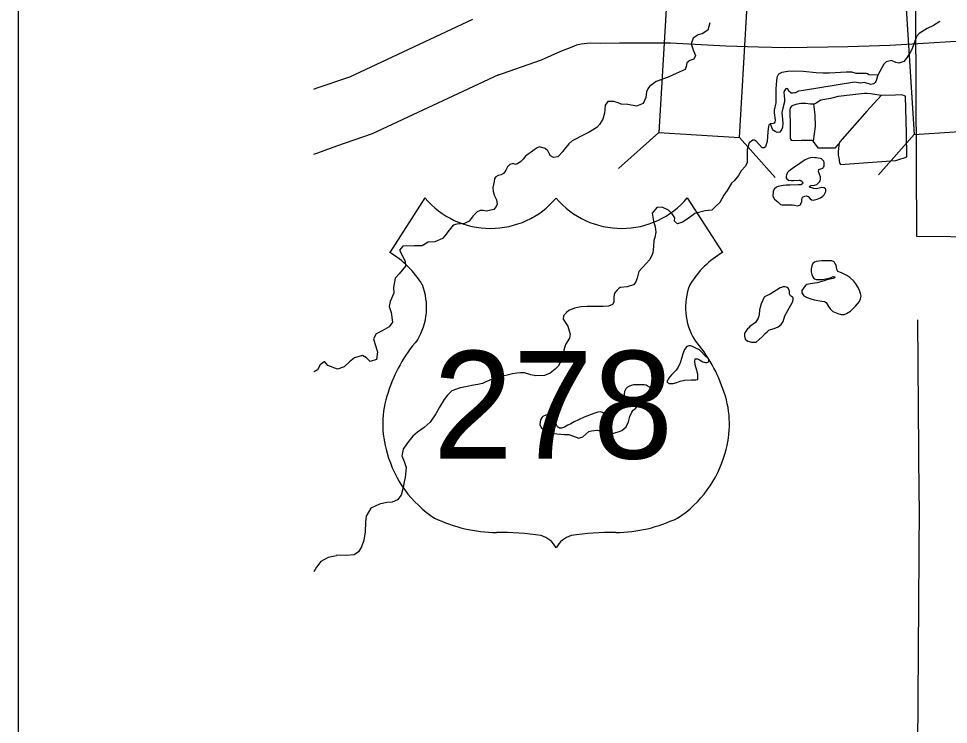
# Model space of a CAD drawing. Extents: x -492261 to -432772, y 1441225 to 1452922.
# Drawn here: x -459957.6 to -459843.6, y 1452197.4 to 1452284 of the extents above; entities that cross this region are included whole.
import ezdxf

# ---------------------------------------------------------------- set-up
doc = ezdxf.new("R2010")
doc.units = 0
for name, color, linetype in [('Default', 7, 'Continuous'), ('R_Border', 7, 'Continuous'), ('R_No Plot', 7, 'Continuous')]:
    doc.layers.add(name, color=color, linetype=linetype)

msp = doc.modelspace()

# ---------------------------------------------------------------- linework, layer by layer
at = {"layer": 'Default'}
for p, q in [((-459879.12, 1452269.99), (-459884.05, 1452265.61)), ((-459847.8, 1452269.78), (-459852.16, 1452264.83)), ((-459869.24, 1452269.41), (-459864.85, 1452264.48)), ((-459907.81, 1452261.99), (-459912.13, 1452255.29)), ((-459875.63, 1452261.99), (-459871.31, 1452255.29))]:
    msp.add_line(p, q, dxfattribs=at)
for points in [[(-459869.24, 1452269.41), (-459867.5, 1452299.06), (-459877.38, 1452299.64), (-459879.12, 1452269.99)], [(-459849.7, 1452299.42), (-459847.8, 1452269.78), (-459837.92, 1452270.41), (-459839.82, 1452300.05)]]:
    msp.add_lwpolyline(points, close=True, dxfattribs=at)
for points in [[(-459847.69, 1452293.06), (-459847.5, 1452257.27), (-459818.05, 1452256.99)], [(-459921.42, 1452275.34), (-459921.13, 1452275.45), (-459917.02, 1452276.84), (-459901.94, 1452283.91)], [(-459872.87, 1452283.45), (-459873.13, 1452282.56), (-459873.8, 1452282.12), (-459874.29, 1452281.98), (-459874.9, 1452281.59), (-459875.17, 1452280.87), (-459874.87, 1452280.05), (-459874.64, 1452279.47), (-459874.83, 1452278.99), (-459875.31, 1452278.83), (-459875.68, 1452278.56), (-459875.76, 1452278.1), (-459875.89, 1452277.75), (-459876.98, 1452277.23), (-459877.97, 1452276.82), (-459879.45, 1452276.25), (-459880.28, 1452275.67), (-459880.49, 1452275.38), (-459880.64, 1452274.98), (-459880.7, 1452274.31), (-459881.05, 1452273.55), (-459881.84, 1452273.25), (-459882.92, 1452273.45), (-459883.75, 1452273.5), (-459884.1, 1452273.63), (-459884.64, 1452273.83), (-459885.37, 1452273.82), (-459885.69, 1452273.38), (-459885.8, 1452272.38), (-459885.97, 1452271.66), (-459886.38, 1452270.98), (-459886.74, 1452270.61), (-459887.65, 1452270.04), (-459888.65, 1452269.55), (-459889.27, 1452269.25), (-459889.76, 1452268.97), (-459890.14, 1452268.62), (-459890.74, 1452267.92), (-459890.89, 1452267.69), (-459891.52, 1452267.03), (-459892.04, 1452266.95), (-459892.39, 1452267.16), (-459892.61, 1452267.52), (-459892.75, 1452267.77), (-459893.07, 1452268.05), (-459893.77, 1452268.26), (-459894.04, 1452268.12), (-459894.4, 1452267.89), (-459894.77, 1452267.6), (-459895.15, 1452267.37), (-459895.46, 1452267.11), (-459895.76, 1452266.74), (-459896.04, 1452266.45), (-459896.47, 1452266.15), (-459896.71, 1452266.1), (-459897, 1452266.2), (-459897.4, 1452266.1), (-459897.67, 1452265.79), (-459897.87, 1452265.37), (-459898, 1452265.18), (-459898.19, 1452264.99), (-459898.46, 1452264.83), (-459898.83, 1452264.75), (-459899.13, 1452264.58), (-459899.26, 1452264.38), (-459899.33, 1452264), (-459899.49, 1452263.28)], [(-459844.64, 1452283.64), (-459845.43, 1452283.14), (-459846.23, 1452282.79), (-459847.2, 1452282.15), (-459847.54, 1452281.78), (-459847.86, 1452280.85), (-459848.13, 1452280.13), (-459848.3, 1452279.81), (-459848.54, 1452279.44), (-459848.76, 1452279.13), (-459849.06, 1452278.74), (-459849.68, 1452278.51), (-459850.05, 1452278.61), (-459850.58, 1452278.83), (-459851.24, 1452278.68), (-459851.52, 1452278.41), (-459852.25, 1452277.05)], [(-459899.12, 1452276.98), (-459893.5, 1452278.92), (-459891.13, 1452279.98), (-459889.73, 1452280.54), (-459889.18, 1452280.76), (-459888.63, 1452280.89), (-459887.54, 1452281), (-459886.33, 1452280.97), (-459883.94, 1452281.02), (-459881.6, 1452281.02), (-459877.7, 1452281.03), (-459870.9, 1452280.63), (-459866.91, 1452280.53), (-459863.68, 1452280.46), (-459860.93, 1452280.47), (-459858.38, 1452280.53), (-459855.93, 1452280.58), (-459853.34, 1452280.64), (-459850.79, 1452280.73), (-459848.69, 1452280.85), (-459840.67, 1452281.36)], [(-459921.42, 1452267.37), (-459920.93, 1452267.53), (-459919.4, 1452268.09), (-459918.6, 1452268.39), (-459914.22, 1452269.88), (-459898.76, 1452277.12)], [(-459852.25, 1452277.05), (-459853.35, 1452277.08), (-459853.54, 1452277.19), (-459853.71, 1452277.24), (-459854.9, 1452277.24), (-459855.46, 1452277.4), (-459856.16, 1452277.4), (-459858.19, 1452277.27), (-459859.01, 1452277.3), (-459859.82, 1452277.34), (-459861.4, 1452277.49), (-459862.63, 1452277.54), (-459863.29, 1452277.5), (-459864.05, 1452277.37), (-459864.43, 1452277.15), (-459864.63, 1452276.77), (-459864.74, 1452275.89), (-459864.78, 1452275.33), (-459864.78, 1452273.65), (-459864.99, 1452272.74), (-459864.97, 1452272.41), (-459864.86, 1452271.53), (-459864.88, 1452271.26), (-459864.98, 1452271.15), (-459865.09, 1452271.11), (-459865.42, 1452271.08)], [(-459852.25, 1452277.05), (-459852.52, 1452276.28), (-459852.57, 1452276.16), (-459852.72, 1452276.02), (-459852.8, 1452275.98), (-459852.96, 1452275.94), (-459853.12, 1452275.92), (-459853.89, 1452276.13), (-459854.4, 1452276.06), (-459855.14, 1452276.18), (-459861.39, 1452275.18), (-459862, 1452275.08), (-459862.38, 1452274.89), (-459862.5, 1452274.86), (-459862.68, 1452274.83), (-459862.88, 1452274.84), (-459863.16, 1452275.1), (-459863.32, 1452275.38), (-459863.43, 1452275.4), (-459863.56, 1452275.36), (-459863.71, 1452275.15), (-459863.77, 1452274.93), (-459863.69, 1452274.12), (-459863.71, 1452273.77), (-459863.9, 1452272.99), (-459864.02, 1452272.46), (-459863.96, 1452271.61), (-459863.91, 1452271.17), (-459863.94, 1452270.66), (-459864.04, 1452270.4), (-459864.29, 1452270.07), (-459864.6, 1452270.02), (-459864.85, 1452270.12), (-459865.06, 1452270.26), (-459865.2, 1452270.41), (-459865.42, 1452271.08)], [(-459851.86, 1452274.54), (-459853.17, 1452274.77), (-459853.61, 1452274.81), (-459853.9, 1452274.81), (-459857.14, 1452274.42), (-459858.08, 1452274.18), (-459859.25, 1452273.97), (-459859.84, 1452273.59), (-459860.07, 1452273.5), (-459860.51, 1452273.49), (-459861.12, 1452273.57), (-459861.72, 1452273.57), (-459862.3, 1452273.45), (-459862.81, 1452273.27), (-459862.98, 1452273.08), (-459863.05, 1452272.82), (-459863.01, 1452270.76), (-459863.02, 1452269.28), (-459862.89, 1452269.08), (-459862.59, 1452269.03), (-459861.68, 1452269.08), (-459860.62, 1452269.08), (-459860.41, 1452269.07), (-459860.31, 1452269.05), (-459860.19, 1452268.91), (-459859.64, 1452268.12), (-459857.47, 1452268.11), (-459857.03, 1452268.6)], [(-459848.85, 1452274.47), (-459849.32, 1452274.62), (-459850.1, 1452274.6), (-459851.86, 1452274.54), (-459853.6, 1452272.64), (-459856.94, 1452268.86), (-459856.98, 1452268.76), (-459857.01, 1452268.66), (-459857.06, 1452268.45), (-459857.1, 1452268.06), (-459857.12, 1452267.66), (-459857.11, 1452267.22), (-459857.06, 1452266.91), (-459856.95, 1452266.28), (-459856.91, 1452266.19), (-459856.86, 1452266.07), (-459850.67, 1452266.53), (-459850.05, 1452266.59), (-459849.57, 1452266.73), (-459849.04, 1452266.89), (-459848.69, 1452267.03), (-459848.73, 1452269.91), (-459848.85, 1452274.47)], [(-459860.16, 1452273.5), (-459860, 1452272.16), (-459859.95, 1452270.75), (-459860.2, 1452268.93)], [(-459865.42, 1452271.08), (-459865.63, 1452270.92), (-459865.69, 1452270.73), (-459865.73, 1452270.44), (-459865.75, 1452270.11), (-459865.78, 1452269.48), (-459865.82, 1452268.89), (-459865.94, 1452268.52), (-459866.04, 1452268.26), (-459866.21, 1452268.12), (-459866.46, 1452268.11), (-459867.14, 1452268.9), (-459867.39, 1452269.07), (-459867.6, 1452269.07), (-459868.03, 1452268.76), (-459868.27, 1452267.94), (-459868.27, 1452266.32), (-459868.48, 1452265.87), (-459869.03, 1452265.29), (-459869.35, 1452264.72), (-459869.85, 1452264.1), (-459870.21, 1452263.79), (-459870.76, 1452262.89), (-459871.13, 1452262.3), (-459871.65, 1452261.44), (-459872.12, 1452260.97), (-459872.64, 1452260.48), (-459873.45, 1452260.38), (-459874.7, 1452260.09), (-459874.93, 1452259.9), (-459875.36, 1452259.58), (-459875.88, 1452259.21), (-459876.22, 1452259.02), (-459876.83, 1452258.81), (-459877.21, 1452259.14), (-459877.17, 1452259.53), (-459877.47, 1452260.01), (-459877.95, 1452260.46), (-459878.7, 1452260.85), (-459879.37, 1452260.8), (-459879.93, 1452260.12), (-459879.79, 1452259.15), (-459879.58, 1452258.44), (-459879.47, 1452257.76), (-459879.62, 1452257.14), (-459879.72, 1452256.77), (-459879.77, 1452256.03), (-459879.87, 1452255.25), (-459880.03, 1452254.83), (-459880.26, 1452254.4), (-459880.64, 1452253.97), (-459881.17, 1452253.41), (-459881.57, 1452252.95), (-459881.79, 1452252.14), (-459882, 1452251.62), (-459882.23, 1452251.31), (-459883.02, 1452251.06), (-459883.88, 1452251), (-459884.05, 1452250.84), (-459884.29, 1452250.63), (-459884.54, 1452250.31), (-459884.65, 1452249.83), (-459884.65, 1452249.2), (-459884.81, 1452248.9), (-459885.31, 1452248.68), (-459885.94, 1452248.66), (-459886.93, 1452248.66), (-459887.9, 1452248.67), (-459888.66, 1452248.63), (-459889.46, 1452248.46), (-459890.14, 1452248.17), (-459890.43, 1452247.94), (-459890.8, 1452247.5), (-459890.84, 1452247.09), (-459890.61, 1452246.72), (-459890.27, 1452246.26), (-459890.1, 1452245.69), (-459889.99, 1452245.27), (-459890.09, 1452244.77), (-459890.56, 1452244.01), (-459890.79, 1452243.3), (-459890.9, 1452242.55), (-459891.05, 1452242.08), (-459891.48, 1452241.33), (-459891.85, 1452240.98), (-459892.43, 1452240.48), (-459893.13, 1452240.19), (-459894.19, 1452240.14), (-459894.82, 1452240.27), (-459895.6, 1452240.5), (-459896.07, 1452240.53), (-459896.54, 1452240.49)], [(-459859.84, 1452266.89), (-459859.99, 1452266.91), (-459860.31, 1452266.96), (-459860.53, 1452266.92), (-459860.82, 1452266.82), (-459861.19, 1452266.64), (-459861.41, 1452266.49), (-459862.22, 1452265.93), (-459862.58, 1452265.7), (-459863.18, 1452265.27), (-459863.3, 1452265.14), (-459863.46, 1452264.87), (-459863.52, 1452264.61), (-459863.5, 1452264.45), (-459863.42, 1452264.33), (-459863.22, 1452264.17), (-459862.85, 1452264.13), (-459862.59, 1452264.12), (-459861.9, 1452264.17), (-459861.78, 1452264.16), (-459861.57, 1452264.05), (-459861.53, 1452263.96), (-459861.48, 1452263.83), (-459861.52, 1452263.7), (-459861.72, 1452263.6), (-459862.02, 1452263.57), (-459863.01, 1452263.55), (-459863.51, 1452263.54), (-459863.89, 1452263.49), (-459864.49, 1452263.37), (-459864.69, 1452263.29), (-459864.96, 1452263.04), (-459865.08, 1452262.77), (-459865.15, 1452262.25), (-459865.11, 1452262.1), (-459864.92, 1452261.82), (-459864.53, 1452261.49), (-459864.18, 1452261.18), (-459864.01, 1452261.14), (-459863.53, 1452261.12), (-459862.71, 1452261.12), (-459862.49, 1452261.09), (-459862.12, 1452261.01), (-459861.88, 1452261.09), (-459861.72, 1452261.19), (-459861.69, 1452261.27), (-459861.6, 1452261.56), (-459861.58, 1452261.76), (-459861.53, 1452262.01), (-459861.42, 1452262.1), (-459861.21, 1452262.2), (-459861.04, 1452262.23), (-459860.8, 1452262.16), (-459860.56, 1452261.88), (-459860.4, 1452261.75), (-459860.2, 1452261.72), (-459859.71, 1452261.82), (-459859.3, 1452262), (-459859.01, 1452262.2), (-459858.86, 1452262.35), (-459858.81, 1452262.46), (-459858.64, 1452262.77), (-459858.65, 1452263.06), (-459858.84, 1452263.23), (-459859.12, 1452263.26), (-459859.61, 1452263.12), (-459859.8, 1452263.08), (-459860.11, 1452263.13), (-459860.36, 1452263.2), (-459860.6, 1452263.28), (-459860.63, 1452263.38), (-459860.48, 1452263.5), (-459860.01, 1452263.53), (-459859.76, 1452263.63), (-459859.65, 1452263.72), (-459859.43, 1452263.94), (-459859.33, 1452264.06), (-459859.3, 1452264.25), (-459859.28, 1452264.56), (-459859.41, 1452264.9), (-459859.52, 1452265.24), (-459859.48, 1452265.48), (-459859.12, 1452265.6), (-459858.98, 1452265.69), (-459858.92, 1452265.76), (-459858.86, 1452265.87), (-459858.83, 1452266.08)], [(-459858.83, 1452266.08), (-459858.84, 1452266.34), (-459858.87, 1452266.5), (-459858.99, 1452266.62), (-459859.16, 1452266.77), (-459859.35, 1452266.83), (-459859.84, 1452266.89)], [(-459899.49, 1452263.28), (-459899.45, 1452262.79), (-459899.26, 1452262.22), (-459899.02, 1452261.75), (-459898.95, 1452261.21), (-459899.08, 1452260.93), (-459899.37, 1452260.58), (-459900.24, 1452260.37), (-459900.67, 1452260.45), (-459901.02, 1452260.45), (-459901.39, 1452260.29), (-459901.89, 1452259.8), (-459902.39, 1452259.14), (-459902.95, 1452258.85), (-459903.9, 1452258.77), (-459904.34, 1452258.62), (-459904.82, 1452258.02), (-459905.37, 1452257.34), (-459905.66, 1452256.99), (-459906.58, 1452256.59), (-459907.39, 1452256.57), (-459908.13, 1452256.09), (-459909.07, 1452256.11), (-459910.53, 1452256.07), (-459910.92, 1452255.57), (-459910.55, 1452254.88), (-459910.22, 1452254.17), (-459910.18, 1452253.59), (-459910.96, 1452252.68), (-459911.46, 1452252.12), (-459911.65, 1452250.99), (-459911.6, 1452250.31), (-459912.09, 1452249.29), (-459912.2, 1452248.66), (-459911.93, 1452247.91), (-459911.77, 1452246.72), (-459912.19, 1452246.17), (-459913.04, 1452245.68), (-459913.79, 1452245.31), (-459914.13, 1452244.69), (-459913.94, 1452244.1), (-459913.64, 1452243.09), (-459913.76, 1452242.15), (-459914.52, 1452241.92), (-459914.98, 1452242.34), (-459915.48, 1452242.63), (-459916.45, 1452242.38), (-459917.06, 1452241.86), (-459917.71, 1452241.26), (-459918.52, 1452240.97), (-459919.7, 1452241.42), (-459920.08, 1452241.85), (-459920.15, 1452241.88), (-459920.64, 1452241.52), (-459921, 1452240.89), (-459921.38, 1452240.65), (-459921.42, 1452240.65)], [(-459857.15, 1452252.95), (-459857.23, 1452253.1), (-459857.29, 1452253.25), (-459857.38, 1452253.7), (-459857.43, 1452253.82), (-459857.52, 1452253.98), (-459857.62, 1452254.12), (-459857.89, 1452254.25), (-459859.12, 1452254.25), (-459859.51, 1452254.23), (-459859.81, 1452254.19), (-459860.02, 1452254.09), (-459860.24, 1452253.93), (-459860.36, 1452253.66), (-459860.45, 1452253.28), (-459860.42, 1452252.93), (-459860.36, 1452252.57), (-459860.25, 1452252.31), (-459860.1, 1452252.11), (-459859.84, 1452251.97), (-459859.06, 1452251.96), (-459858.83, 1452252), (-459858.45, 1452252.09), (-459858.06, 1452252.19), (-459857.73, 1452252.34), (-459857.56, 1452252.3), (-459857.5, 1452252.25), (-459857.57, 1452252.19), (-459857.74, 1452252.11), (-459858.51, 1452251.92), (-459858.85, 1452251.81), (-459859.71, 1452251.57), (-459860.58, 1452251.45), (-459860.97, 1452251.36), (-459861.16, 1452251.19), (-459861.57, 1452250.61), (-459861.59, 1452250.35), (-459861.32, 1452249.96), (-459860.94, 1452249.75), (-459860.48, 1452249.59), (-459860.06, 1452249.47), (-459859.12, 1452249.32), (-459858.79, 1452249.26), (-459858.6, 1452249.13), (-459858.31, 1452248.66), (-459858.1, 1452248.37), (-459857.77, 1452248.04), (-459857.16, 1452247.78), (-459856.74, 1452247.69), (-459856.41, 1452247.69), (-459856.12, 1452247.79), (-459855.61, 1452248.1), (-459855.33, 1452248.37), (-459855.01, 1452248.68), (-459854.51, 1452249.28), (-459854.39, 1452249.58), (-459854.3, 1452249.93), (-459854.37, 1452250.25), (-459854.51, 1452250.63), (-459854.66, 1452250.98), (-459854.96, 1452251.45), (-459855.22, 1452251.78), (-459855.68, 1452252.23), (-459856.05, 1452252.46), (-459856.72, 1452252.78), (-459857.15, 1452252.95)], [(-459863.16, 1452250.77), (-459863.25, 1452250.89), (-459863.38, 1452250.99), (-459863.48, 1452251.04), (-459863.61, 1452251.07), (-459863.75, 1452251.08), (-459863.91, 1452251.06), (-459864.09, 1452250.99), (-459864.25, 1452250.93), (-459865.47, 1452250.19), (-459865.93, 1452249.97), (-459866.19, 1452249.79), (-459866.57, 1452248.97), (-459866.76, 1452248.23), (-459866.81, 1452247.65), (-459866.94, 1452247.22), (-459867.28, 1452246.71), (-459867.96, 1452246.21), (-459868.11, 1452246.01), (-459868.25, 1452245.9), (-459868.49, 1452245.57), (-459868.61, 1452245.38), (-459868.63, 1452245.02), (-459868.53, 1452244.67), (-459868.21, 1452244.41), (-459867.76, 1452244.27), (-459867.2, 1452244.29), (-459866.83, 1452244.6), (-459866.39, 1452244.99), (-459866.06, 1452245.36), (-459865.85, 1452245.56), (-459865.61, 1452245.75), (-459865.42, 1452245.83), (-459864.99, 1452245.95), (-459864.48, 1452246.16), (-459864.11, 1452246.47), (-459863.88, 1452246.82), (-459863.66, 1452247.52), (-459863.28, 1452248.17), (-459862.74, 1452249.17), (-459862.68, 1452249.33), (-459862.65, 1452249.51), (-459862.65, 1452249.76), (-459862.74, 1452249.81), (-459862.86, 1452249.87), (-459862.96, 1452249.95), (-459863.03, 1452250.03), (-459863.09, 1452250.22), (-459863.11, 1452250.55), (-459863.13, 1452250.68), (-459863.16, 1452250.77)], [(-459849.71, 1452093.82), (-459847.56, 1452157.8), (-459847.62, 1452159), (-459847.15, 1452224.16), (-459847.21, 1452225.49), (-459847.37, 1452247.01)], [(-459873.12, 1452242.35), (-459873.3, 1452242.49), (-459873.53, 1452242.69), (-459873.91, 1452243.15), (-459874.13, 1452243.33), (-459874.41, 1452243.48), (-459874.98, 1452243.77), (-459875.25, 1452243.83), (-459875.45, 1452243.83), (-459875.7, 1452243.73), (-459875.96, 1452243.4), (-459876.18, 1452242.85), (-459876.31, 1452242.4), (-459876.51, 1452241.74), (-459876.75, 1452241.23), (-459877, 1452240.85), (-459877.54, 1452240.3), (-459877.82, 1452239.98), (-459877.97, 1452239.74), (-459878.06, 1452239.58), (-459878.1, 1452239.45), (-459878.12, 1452239.36), (-459877.87, 1452239.23), (-459877.37, 1452239.2), (-459876.93, 1452239.33), (-459876.52, 1452239.48), (-459875.96, 1452239.63), (-459875.11, 1452239.65), (-459874.57, 1452239.67), (-459874.34, 1452239.72), (-459874.32, 1452239.9), (-459874.34, 1452240.34), (-459874.46, 1452240.82), (-459874.67, 1452241.51), (-459874.7, 1452241.94), (-459874.66, 1452242.2), (-459874.66, 1452242.22), (-459874.37, 1452242.23), (-459874.15, 1452242.13), (-459873.72, 1452241.87), (-459873.57, 1452241.81), (-459873.44, 1452241.78), (-459873.24, 1452241.8), (-459873.09, 1452241.84), (-459873.04, 1452241.89), (-459873, 1452242.01), (-459872.99, 1452242.11), (-459873.02, 1452242.21), (-459873.07, 1452242.29), (-459873.12, 1452242.35)], [(-459896.54, 1452240.49), (-459897.05, 1452240.39), (-459898.75, 1452239.97), (-459899.58, 1452239.75), (-459900.43, 1452239.38), (-459900.74, 1452239.21), (-459901.32, 1452239.07), (-459902.06, 1452238.95), (-459902.77, 1452238.81), (-459903.47, 1452238.67), (-459904.51, 1452238.32), (-459905.04, 1452237.77), (-459905.43, 1452237.25), (-459906.01, 1452236.29), (-459906.48, 1452235.48), (-459907.16, 1452234.47), (-459907.89, 1452233.83), (-459908.71, 1452233.23), (-459909.31, 1452232.73), (-459909.94, 1452231.94), (-459910.46, 1452231.17), (-459910.62, 1452230.33), (-459910.34, 1452229.63), (-459910.11, 1452228.91), (-459910.25, 1452227.67), (-459910.35, 1452227.13), (-459910.47, 1452226.43), (-459910.72, 1452225.49), (-459911.16, 1452224.95), (-459911.81, 1452224.64), (-459912.46, 1452224.6), (-459913.36, 1452224.41), (-459914.44, 1452223.92), (-459915.02, 1452222.94), (-459915.11, 1452222.24), (-459915.14, 1452220.98), (-459915.17, 1452220.77), (-459915.31, 1452219.98), (-459915.57, 1452219.18), (-459915.94, 1452218.56), (-459916.47, 1452218.17), (-459917.43, 1452218.12), (-459918.6, 1452218.16), (-459918.67, 1452218.08), (-459919.66, 1452217.84), (-459920.58, 1452217.35)], [(-459880.68, 1452238.99), (-459880.92, 1452239.04), (-459881.15, 1452239.06), (-459881.54, 1452239.06), (-459881.9, 1452239.06), (-459882.24, 1452239.03), (-459882.53, 1452238.96), (-459882.78, 1452238.86), (-459882.96, 1452238.75), (-459883.16, 1452238.54), (-459883.33, 1452238.23), (-459883.43, 1452237.56), (-459883.52, 1452237.19), (-459883.71, 1452236.66), (-459883.99, 1452236.15), (-459884.32, 1452235.78), (-459884.66, 1452235.59), (-459885.02, 1452235.41), (-459885.28, 1452235.31), (-459885.63, 1452235.36), (-459886.03, 1452235.65), (-459886.27, 1452235.74), (-459886.59, 1452235.68), (-459887.1, 1452235.53), (-459888.29, 1452235.07), (-459888.97, 1452234.76), (-459889.49, 1452234.51), (-459889.93, 1452234.25), (-459890.27, 1452234.08), (-459890.69, 1452233.87), (-459891.07, 1452233.71), (-459891.31, 1452233.71), (-459891.53, 1452233.9), (-459891.66, 1452234.13), (-459891.82, 1452234.76), (-459891.96, 1452235.1), (-459892.28, 1452235.28), (-459892.66, 1452235.36), (-459892.98, 1452235.33), (-459893.33, 1452235.17), (-459893.42, 1452235.08), (-459893.63, 1452234.75), (-459893.7, 1452234.16), (-459893.54, 1452233.83), (-459893.07, 1452233.46), (-459892.47, 1452233.21), (-459892.07, 1452233.09), (-459890.71, 1452232.94), (-459890.14, 1452232.95), (-459888.95, 1452232.5), (-459888.43, 1452232.66), (-459887.69, 1452233.3), (-459887.36, 1452233.42), (-459886.66, 1452233.47), (-459885.61, 1452233.21), (-459884.75, 1452233.1), (-459884.63, 1452233.12), (-459883.98, 1452233.33), (-459883.65, 1452233.46), (-459883.11, 1452233.91), (-459882.84, 1452234.5), (-459882.67, 1452235.17), (-459882.44, 1452235.71), (-459882.27, 1452235.94), (-459882.03, 1452236.1), (-459881.76, 1452236.4), (-459881.72, 1452236.93), (-459881.66, 1452237.29), (-459881.55, 1452237.38), (-459881.38, 1452237.44), (-459880.97, 1452237.43), (-459880.74, 1452237.46), (-459880.4, 1452237.54), (-459880.17, 1452237.66), (-459880.1, 1452237.83), (-459880.07, 1452237.99), (-459880.04, 1452238.23), (-459880.05, 1452238.43), (-459880.22, 1452238.71), (-459880.42, 1452238.85), (-459880.68, 1452238.99)], [(-459920.58, 1452217.35), (-459921.11, 1452216.66), (-459921.42, 1452216.12)]]:
    msp.add_lwpolyline(points, dxfattribs=at)
for centre, radius, start, end in [((-459899.75, 1452268.77), 10.53, 220.075, 319.6701), ((-459883.69, 1452268.77), 10.53, 220.3299, 319.925), ((-459917.79, 1452245.58), 11.24, 30.7809, 59.9883), ((-459865.65, 1452245.58), 11.24, 120.0117, 149.2191), ((-459915.31, 1452248.54), 7.71, 328.8105, 21.2108), ((-459868.13, 1452248.54), 7.71, 158.7892, 211.1895), ((-459895.16, 1452232.75), 17.98, 138.9565, 162.6913), ((-459888.28, 1452232.75), 17.98, 17.3087, 41.0435), ((-459901.1, 1452234.22), 11.88, 160.9576, 197.3819), ((-459882.34, 1452234.22), 11.88, 342.6181, 19.0424), ((-459899.16, 1452234.25), 13.75, 195.1074, 237.1312), ((-459884.28, 1452234.25), 13.75, 302.8688, 344.8926), ((-459898.91, 1452238.58), 17.65, 244.0771, 269.5779), ((-459884.53, 1452238.58), 17.65, 270.4221, 295.9229), ((-459898.5, 1452188.6), 32.33, 81.1942, 90.9539), ((-459884.94, 1452188.6), 32.33, 89.0461, 98.8058), ((-459894.45, 1452217.59), 3.1, 28.0342, 72.9864), ((-459888.98, 1452217.59), 3.1, 107.0136, 151.9658)]:
    msp.add_arc(centre, radius, start, end, dxfattribs=at)
at = {"layer": 'R_Border'}
msp.add_line((-459957.64, 1450553.05), (-459957.64, 1452607.65), dxfattribs=at)
at = {"layer": 'R_No Plot'}
msp.add_lwpolyline([(-457618.44, 1452607.65), (-457618.44, 1452508.85), (-457261.12, 1452508.85), (-457261.12, 1452479.65), (-457029.12, 1452479.65), (-457029.12, 1452236.32), (-456795.84, 1452236.32), (-456795.84, 1450553.05), (-459957.64, 1450553.05), (-459957.64, 1452607.65)], close=True, dxfattribs=at)

# ---------------------------------------------------------------- texts
at = {"layer": 'Default'}
msp.add_text('278', height=13.2, dxfattribs=at).set_placement((-459906.82, 1452230))

doc.saveas('drawing.dxf')
